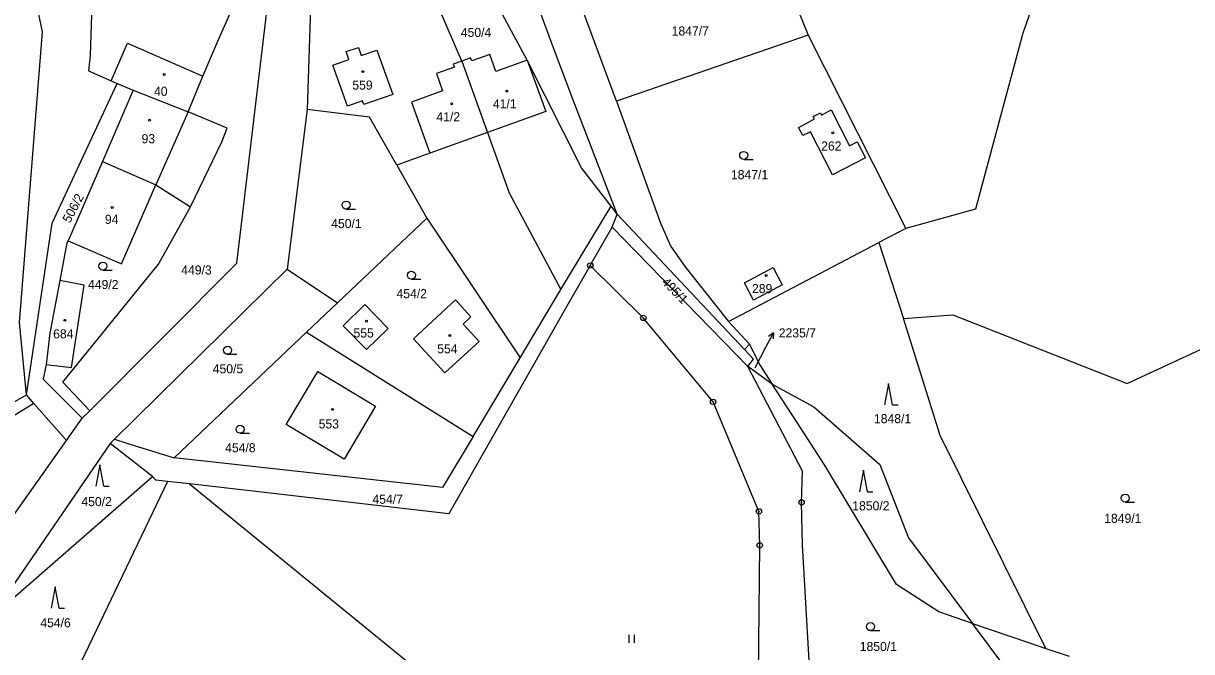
# Model space of a CAD drawing. Extents: x -725728 to -720881, y -1068679 to -1063504.
# Drawn here: x -723450.7 to -723232.3, y -1067523 to -1067405.4 of the extents above; entities that cross this region are included whole.
import ezdxf

# ---------------------------------------------------------------- set-up
doc = ezdxf.new("R2010")
doc.units = 0
for name, color, linetype in [('Hranice parcel', 7, 'Continuous'), ('Parcelní čísla', 7, 'Continuous'), ('Pop  PČ popisy', 7, 'Continuous'), ('Vnitřní kresba', 7, 'Continuous'), ('Značky bodu BP', 7, 'Continuous'), ('Značky budov', 7, 'Continuous'), ('Značky kultur', 7, 'Continuous')]:
    doc.layers.add(name, color=color, linetype=linetype)

# ---------------------------------------------------------------- blocks, each defined once
blk = doc.blocks.new('4.02_3')
at = {"layer": 'Značky budov'}
blk.add_circle((-0.001, 0), 0.0175, dxfattribs=at)
blk = doc.blocks.new('4.02_4')
at = {"layer": 'Značky budov'}
blk.add_circle((-0.001, 0), 0.0175, dxfattribs=at)
blk = doc.blocks.new('3.04_2')
at = {"layer": 'Značky kultur'}
blk.add_line((0.001, 0), (0.176, 0), dxfattribs=at)
blk.add_circle((0.001, 0.075), 0.075, dxfattribs=at)
blk = doc.blocks.new('3.06_1')
at = {"layer": 'Značky kultur'}
for p, q in [((-0.051, 0), (-0.051, 0.15)), ((0.049, 0), (0.049, 0.15))]:
    blk.add_line(p, q, dxfattribs=at)
blk = doc.blocks.new('3.08_1')
at = {"layer": 'Značky kultur'}
for p, q in [((0, 0.4), (-0.075, 0)), ((0.075, 0), (0, 0.4)), ((0.075, 0), (0.175, 0))]:
    blk.add_line(p, q, dxfattribs=at)
blk = doc.blocks.new('1.05_1')
at = {"layer": 'Značky bodu BP'}
for radius in [0.05, 0.00303]:
    blk.add_circle((0, 0), radius, dxfattribs=at)

msp = doc.modelspace()

# ---------------------------------------------------------------- linework, layer by layer
at = {"layer": 'Hranice parcel'}
for p, q in [((-723396.52, -1067386.31), (-723397.71, -1067421.53)), ((-723356.56, -1067412.32), (-723362.83, -1067400.63)), ((-723356.56, -1067412.32), (-723362.83, -1067400.63)), ((-723339.86, -1067420), (-723346.03, -1067403.35)), ((-723304.01, -1067407.65), (-723339.86, -1067420)), ((-723304.01, -1067407.65), (-723285.78, -1067443.81)), ((-723346.37, -1067432.49), (-723356.56, -1067412.32)), ((-723346.37, -1067432.49), (-723356.56, -1067412.32)), ((-723433.19, -1067416.68), (-723430.18, -1067417.97)), ((-723430.18, -1067417.97), (-723435.95, -1067431.31)), ((-723430.18, -1067417.97), (-723419.91, -1067421.97)), ((-723397.71, -1067421.53), (-723401.45, -1067451.43)), ((-723435.95, -1067431.31), (-723442.35, -1067446.12)), ((-723435.95, -1067431.31), (-723425.99, -1067435.66)), ((-723380.94, -1067431.95), (-723375.33, -1067441.86)), ((-723340.87, -1067439.65), (-723346.37, -1067432.49)), ((-723340.87, -1067439.65), (-723346.37, -1067432.49)), ((-723425.99, -1067435.66), (-723419.47, -1067439.76)), ((-723350.29, -1067455.22), (-723340.87, -1067439.65)), ((-723339.75, -1067441.11), (-723340.87, -1067439.65)), ((-723339.75, -1067441.11), (-723340.87, -1067439.65)), ((-723392.01, -1067457.7), (-723375.33, -1067441.86)), ((-723375.33, -1067441.86), (-723357.87, -1067467.99)), ((-723340.64, -1067443.57), (-723339.75, -1067441.11)), ((-723315.9, -1067466.45), (-723339.75, -1067441.11)), ((-723315.9, -1067466.45), (-723339.75, -1067441.11)), ((-723344.77, -1067450.74), (-723340.64, -1067443.57)), ((-723340.64, -1067443.57), (-723315.28, -1067469.63)), ((-723285.78, -1067443.81), (-723290.8, -1067446.44)), ((-723318.94, -1067461.21), (-723290.8, -1067446.44)), ((-723290.8, -1067446.44), (-723286.2, -1067460.67)), ((-723401.45, -1067451.43), (-723433.72, -1067483.24)), ((-723401.45, -1067451.43), (-723392.01, -1067457.7)), ((-723334.84, -1067460.54), (-723344.77, -1067450.74)), ((-723357.87, -1067467.99), (-723350.29, -1067455.22)), ((-723397.81, -1067463.21), (-723392.01, -1067457.7)), ((-723318.94, -1067461.21), (-723314.97, -1067465.47)), ((-723422.56, -1067486.72), (-723397.81, -1067463.21)), ((-723397.81, -1067463.21), (-723366.67, -1067482.74)), ((-723315.9, -1067466.45), (-723314.97, -1067465.47)), ((-723366.67, -1067482.74), (-723357.87, -1067467.99)), ((-723310.74, -1067472.96), (-723315.28, -1067469.63)), ((-723306.06, -1067480.13), (-723310.74, -1067472.96)), ((-723448.77, -1067476.54), (-723460.19, -1067483.46)), ((-723448.77, -1067476.54), (-723450.18, -1067474.94)), ((-723442.69, -1067483.45), (-723448.77, -1067476.54)), ((-723439.76, -1067479.32), (-723438.33, -1067477.89)), ((-723442.69, -1067483.45), (-723439.76, -1067479.32)), ((-723433.72, -1067483.24), (-723434.5, -1067484)), ((-723434.5, -1067484), (-723456.78, -1067516.53)), ((-723426.57, -1067490.21), (-723434.5, -1067484)), ((-723456.78, -1067516.53), (-723426.57, -1067490.21)), ((-723423.82, -1067491.11), (-723443.13, -1067531.53)), ((-723419.68, -1067491.6), (-723423.82, -1067491.11)), ((-723273.33, -1067517.67), (-723279.62, -1067515.53)), ((-723259.6, -1067522.35), (-723255.26, -1067523.82))]:
    msp.add_line(p, q, dxfattribs=at)
for points in [[(-723436.8, -1067365.55), (-723436.87, -1067369.68), (-723438.23, -1067411.48), (-723438.59, -1067414.34), (-723434.32, -1067416.19), (-723433.19, -1067416.68)], [(-723251.89, -1067373.81), (-723253.66, -1067378.82), (-723259.8, -1067395.82), (-723261.77, -1067401.3), (-723263.92, -1067407.28), (-723272.74, -1067440.21), (-723285.78, -1067443.81)], [(-723450.18, -1067474.94), (-723451.44, -1067461.37), (-723447.16, -1067407.06), (-723453.2, -1067378.34)], [(-723339.75, -1067441.11), (-723348.03, -1067419.6), (-723351.55, -1067410.2), (-723362.13, -1067381.58), (-723371.25, -1067378.57), (-723379.91, -1067383.37)], [(-723368.75, -1067412.49), (-723373.1, -1067402.56), (-723385.29, -1067383.03)], [(-723311.07, -1067390.7), (-723308.82, -1067396.22), (-723305.22, -1067404.74), (-723304.01, -1067407.65)], [(-723419.91, -1067421.97), (-723417.16, -1067415.31), (-723414.37, -1067408.78), (-723408.99, -1067396.52), (-723404.66, -1067398.42)], [(-723438.33, -1067477.89), (-723410.83, -1067450.32), (-723404.66, -1067398.42)], [(-723392.91, -1067413.29), (-723389.87, -1067412.22), (-723390.38, -1067410.73), (-723388.11, -1067409.95), (-723387.6, -1067411.47), (-723384.67, -1067410.47), (-723381.65, -1067418.76), (-723387.06, -1067420.61), (-723387.33, -1067419.91), (-723390.12, -1067420.91), (-723392.91, -1067413.29)], [(-723356.56, -1067412.32), (-723362.4, -1067414.43), (-723363.54, -1067411.26), (-723366.91, -1067412.48), (-723367.12, -1067411.9), (-723368.75, -1067412.49)], [(-723368.75, -1067412.49), (-723370.38, -1067413.07), (-723370.17, -1067413.65), (-723373.52, -1067414.85), (-723372.36, -1067418.07), (-723378.2, -1067420.17), (-723374.77, -1067429.74), (-723380.94, -1067431.95)], [(-723368.75, -1067412.49), (-723363.95, -1067425.86), (-723359.9, -1067437.15), (-723350.29, -1067455.22)], [(-723450.18, -1067474.94), (-723445.37, -1067442.81), (-723433.19, -1067416.68)], [(-723339.86, -1067420), (-723331.6, -1067442.79), (-723329.68, -1067447.21), (-723327.01, -1067451.01), (-723318.94, -1067461.21)], [(-723419.47, -1067439.76), (-723413.66, -1067427.59), (-723412.61, -1067425.08), (-723419.91, -1067421.97)], [(-723380.94, -1067431.95), (-723386.02, -1067422.97), (-723397.71, -1067421.53)], [(-723303.07, -1067422.88), (-723301.74, -1067422.17), (-723301.52, -1067422.6), (-723299.72, -1067421.63), (-723296.28, -1067428.36), (-723294.84, -1067427.62), (-723293.32, -1067430.6), (-723299.49, -1067433.75), (-723303.58, -1067425.75), (-723305.04, -1067426.44), (-723305.86, -1067424.93), (-723304.43, -1067424.16), (-723302.84, -1067423.31), (-723303.07, -1067422.88)], [(-723442.35, -1067446.12), (-723432.4, -1067450.44), (-723425.99, -1067435.66)], [(-723438.33, -1067477.89), (-723443.38, -1067472.54), (-723425.45, -1067450.46), (-723419.47, -1067439.76)], [(-723442.35, -1067446.12), (-723442.63, -1067446.49), (-723443.93, -1067453.54)], [(-723344.77, -1067450.74), (-723349.16, -1067458.35), (-723371.23, -1067497.17), (-723419.68, -1067491.6)], [(-723314.23, -1067457.22), (-723315.92, -1067453.99), (-723310.56, -1067451.13), (-723308.87, -1067454.36), (-723314.23, -1067457.22)], [(-723443.93, -1067453.54), (-723445.79, -1067463.4), (-723446.48, -1067469.25)], [(-723446.48, -1067469.25), (-723441.74, -1067469.8), (-723439.37, -1067454.4), (-723443.93, -1067453.54)], [(-723386.6, -1067466.47), (-723390.95, -1067462.02), (-723386.9, -1067458.06), (-723382.56, -1067462.51), (-723386.6, -1067466.47)], [(-723377.81, -1067464.43), (-723369.97, -1067457.18), (-723367.06, -1067460.34), (-723368.54, -1067461.7), (-723365.55, -1067464.95), (-723371.93, -1067470.82), (-723377.81, -1067464.43)], [(-723373.39, -1067597.06), (-723317.82, -1067601.89), (-723312.36, -1067573.95), (-723313.62, -1067557.76), (-723313.08, -1067503.08), (-723313.22, -1067496.73), (-723321.81, -1067476.24), (-723334.84, -1067460.54)], [(-723286.2, -1067460.67), (-723277.01, -1067459.95), (-723244.42, -1067472.83), (-723228.12, -1067465.26), (-723214.85, -1067474.66), (-723192.46, -1067478.32)], [(-723259.6, -1067522.35), (-723279.36, -1067482.52), (-723286.2, -1067460.67)], [(-723314.97, -1067465.47), (-723313.15, -1067469.28), (-723310.74, -1067472.96)], [(-723315.28, -1067469.63), (-723314.25, -1067468.24), (-723315.9, -1067466.45)], [(-723315.28, -1067469.63), (-723314.25, -1067468.24), (-723315.9, -1067466.45)], [(-723446.48, -1067469.25), (-723447.04, -1067472.01), (-723439.76, -1067479.32)], [(-723305.62, -1067557.5), (-723305.53, -1067550.56), (-723303.74, -1067526.82), (-723305.08, -1067503.03), (-723305.25, -1067495.04), (-723305.06, -1067489.23), (-723315.28, -1067469.63)], [(-723305.62, -1067557.5), (-723305.53, -1067550.56), (-723303.74, -1067526.82), (-723305.08, -1067503.03), (-723305.25, -1067495.04), (-723305.06, -1067489.23), (-723315.28, -1067469.63)], [(-723390.78, -1067486.96), (-723401.62, -1067480.47), (-723395.69, -1067470.55), (-723384.88, -1067477.04), (-723390.78, -1067486.96)], [(-723310.74, -1067472.96), (-723302.96, -1067477.18), (-723290.6, -1067487.93), (-723285.27, -1067501.7), (-723273.33, -1067517.67)], [(-723468.28, -1067485.33), (-723461.29, -1067481.31), (-723450.18, -1067474.94)], [(-723279.62, -1067515.53), (-723287.51, -1067510.42), (-723301, -1067488.02), (-723306.06, -1067480.13)], [(-723433.72, -1067483.24), (-723431.02, -1067484.1), (-723422.56, -1067486.72)], [(-723366.67, -1067482.74), (-723372.36, -1067492.28), (-723422.56, -1067486.72)], [(-723638.98, -1067595.11), (-723595.93, -1067575.97), (-723579.74, -1067564.1), (-723478.95, -1067525.01), (-723461.26, -1067509.68), (-723442.69, -1067483.45)], [(-723423.82, -1067491.11), (-723425.95, -1067490.86), (-723426.57, -1067490.21)], [(-723419.68, -1067491.6), (-723352.75, -1067546.16), (-723388.69, -1067581.22)], [(-723273.33, -1067517.67), (-723262.62, -1067521.33), (-723259.6, -1067522.35)], [(-723243.52, -1067546.28), (-723265.85, -1067527.69), (-723266.91, -1067526.27), (-723273.33, -1067517.67)]]:
    msp.add_lwpolyline(points, dxfattribs=at)
at = {"layer": 'Pop  PČ popisy'}
for p, q in [((-723311.92, -1067465.99), (-723310.51, -1067463.34)), ((-723310.51, -1067463.34), (-723311.42, -1067463.99)), ((-723310.51, -1067463.34), (-723310.54, -1067464.46)), ((-723313.96, -1067469.87), (-723311.92, -1067465.99))]:
    msp.add_line(p, q, dxfattribs=at)
at = {"layer": 'Vnitřní kresba'}
for p, q in [((-723434.32, -1067416.19), (-723431.29, -1067409.16)), ((-723431.29, -1067409.16), (-723417.16, -1067415.31)), ((-723356.56, -1067412.32), (-723353.09, -1067421.93)), ((-723419.91, -1067421.97), (-723425.99, -1067435.66)), ((-723353.09, -1067421.93), (-723363.95, -1067425.86)), ((-723363.95, -1067425.86), (-723374.77, -1067429.74))]:
    msp.add_line(p, q, dxfattribs=at)
at = {"layer": 'Značky bodu BP'}
for radius in [0.5, 0.0303]:
    msp.add_circle((-723305.25, -1067495.04), radius, dxfattribs=at)
at = {"layer": 'Značky budov'}
for centre in [(-723299.4, -1067425.94), (-723311.85, -1067452.61)]:
    msp.add_circle(centre, 0.175, dxfattribs=at)
at = {"layer": 'Značky kultur'}
for p, q in [((-723316.08, -1067430.9), (-723314.33, -1067430.9)), ((-723288.98, -1067472.82), (-723289.73, -1067476.82)), ((-723288.23, -1067476.82), (-723288.98, -1067472.82)), ((-723288.23, -1067476.82), (-723287.23, -1067476.82)), ((-723293.7, -1067489.04), (-723294.45, -1067493.04)), ((-723292.95, -1067493.04), (-723293.7, -1067489.04)), ((-723292.95, -1067493.04), (-723291.95, -1067493.04)), ((-723244.76, -1067495), (-723243.01, -1067495)), ((-723292.37, -1067519.03), (-723290.62, -1067519.03))]:
    msp.add_line(p, q, dxfattribs=at)
for centre in [(-723316.08, -1067430.15), (-723244.76, -1067494.25), (-723292.37, -1067518.28)]:
    msp.add_circle(centre, 0.75, dxfattribs=at)

# ---------------------------------------------------------------- block references
at = {"layer": 'Značky bodu BP', "xscale": 10, "yscale": 10}
for p in [(-723344.77, -1067450.74), (-723334.84, -1067460.54), (-723321.81, -1067476.24), (-723313.22, -1067496.73), (-723313.08, -1067503.08)]:
    msp.add_blockref('1.05_1', p, dxfattribs=at)
at = {"layer": 'Značky budov', "xscale": 10, "yscale": 10}
for name, p in [('4.02_3', (-723424.38, -1067415.03)), ('4.02_3', (-723387.27, -1067414.48)), ('4.02_3', (-723360.33, -1067418.11)), ('4.02_3', (-723370.66, -1067420.51)), ('4.02_3', (-723427.15, -1067423.54)), ('4.02_3', (-723434.11, -1067439.87)), ('4.02_3', (-723442.97, -1067460.99)), ('4.02_4', (-723386.59, -1067461.15)), ('4.02_3', (-723371.03, -1067463.82)), ('4.02_4', (-723392.94, -1067477.64))]:
    msp.add_blockref(name, p, dxfattribs=at)
at = {"layer": 'Značky kultur', "xscale": 10, "yscale": 10}
for name, p in [('3.04_2', (-723390.42, -1067440.19)), ('3.04_2', (-723435.88, -1067451.59)), ('3.04_2', (-723378.21, -1067453.3)), ('3.04_2', (-723412.56, -1067467.35)), ('3.04_2', (-723410.24, -1067482.12)), ('3.08_1', (-723436.47, -1067492.02)), ('3.08_1', (-723444.8, -1067514.85)), ('3.06_1', (-723336.99, -1067521.29))]:
    msp.add_blockref(name, p, dxfattribs=at)

# ---------------------------------------------------------------- texts
at = {"layer": 'Parcelní čísla'}
for s, p in [('450/4', (-723368.96, -1067407.99)), ('1847/7', (-723329.54, -1067407.72)), ('40', (-723426.31, -1067419)), ('559', (-723389.24, -1067417.84)), ('41/1', (-723362.96, -1067421.36)), ('41/2', (-723373.52, -1067423.77)), ('93', (-723428.64, -1067427.87)), ('262', (-723301.59, -1067429.23)), ('1847/1', (-723318.46, -1067434.59)), ('94', (-723435.5, -1067442.95)), ('450/1', (-723393.19, -1067443.74)), ('449/3', (-723421.22, -1067452.42)), ('449/2', (-723438.65, -1067455.14)), ('289', (-723314.52, -1067455.9)), ('454/2', (-723380.98, -1067456.85)), ('684', (-723445.17, -1067464.37)), ('555', (-723389.02, -1067464.21)), ('2235/7', (-723309.52, -1067464.19)), ('554', (-723373.37, -1067467.16)), ('450/5', (-723415.33, -1067470.9)), ('1848/1', (-723291.72, -1067480.23)), ('553', (-723395.53, -1067481.21)), ('454/8', (-723413.01, -1067485.67)), ('450/2', (-723439.89, -1067495.74)), ('454/7', (-723385.48, -1067495.3)), ('1850/2', (-723295.78, -1067496.53)), ('1849/1', (-723248.68, -1067498.87)), ('454/6', (-723447.57, -1067518.4)), ('1850/1', (-723294.38, -1067522.84))]:
    msp.add_text(s, height=1.7, dxfattribs=at).set_placement(p)
for s, rotation, p in [('506/2', 62, (-723442.03, -1067442.91)), ('495/1', 314, (-723331.5, -1067453.97))]:
    msp.add_text(s, height=1.7, rotation=rotation, dxfattribs=at).set_placement(p)

doc.saveas('drawing.dxf')
